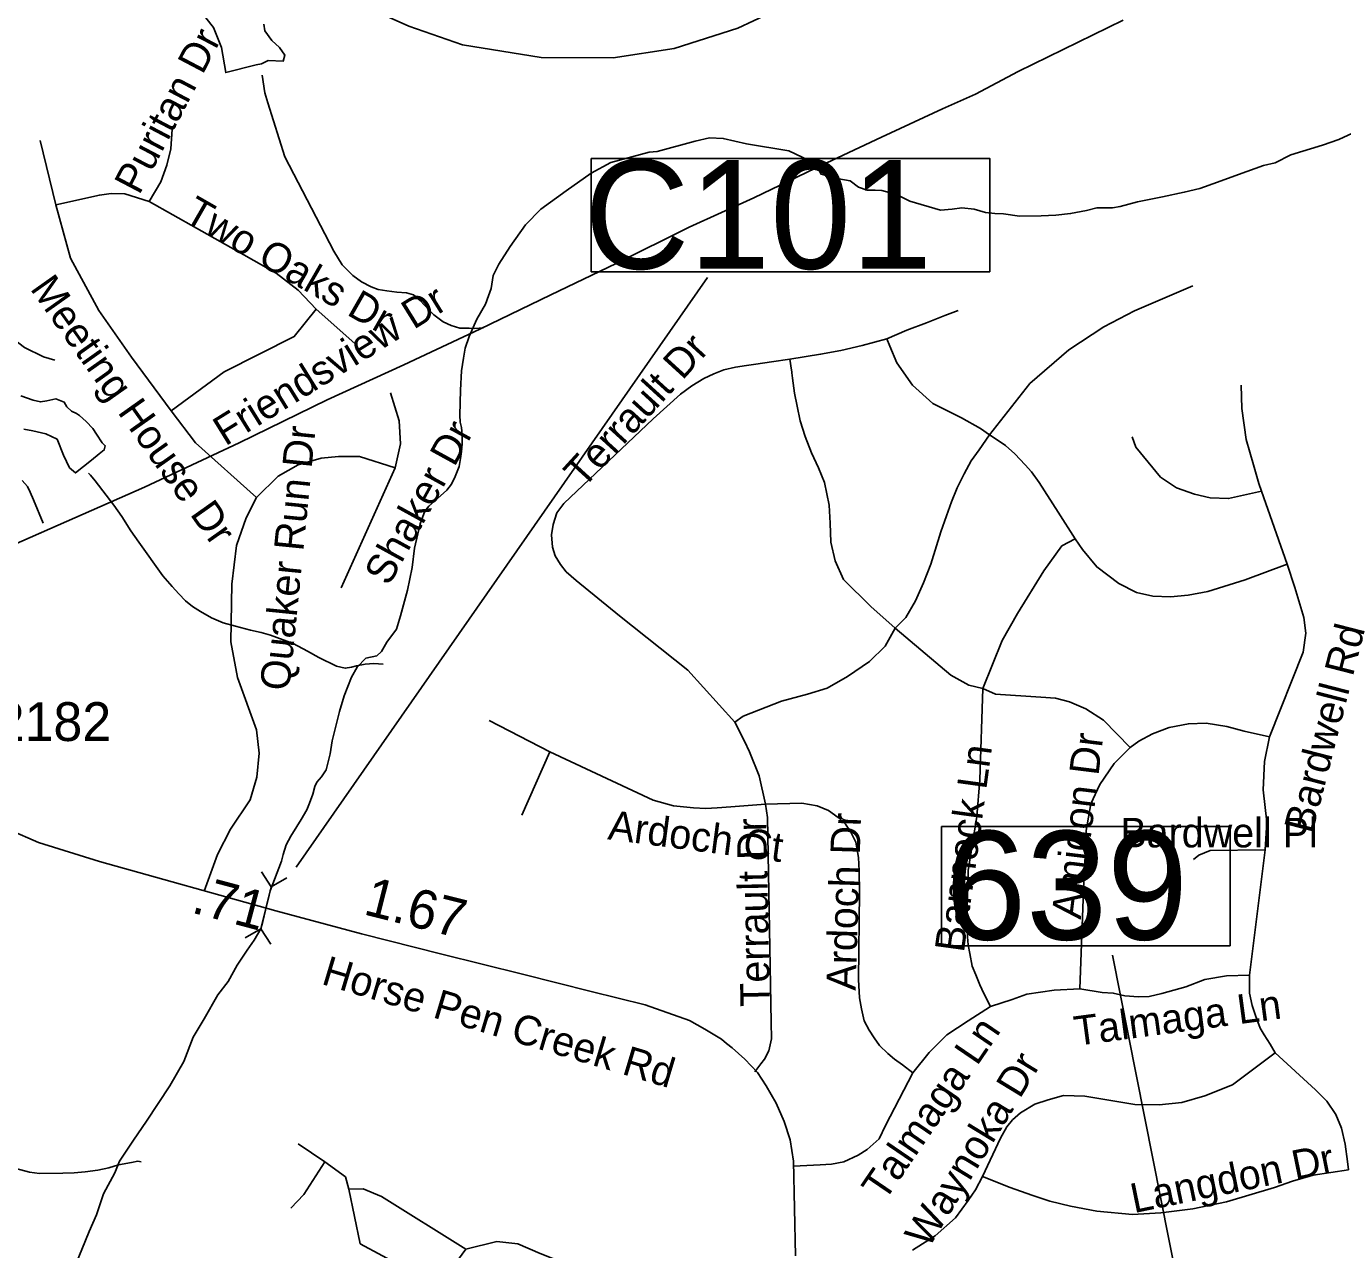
# Model space of a CAD drawing. Extents: x 1662474 to 1856135, y 779280 to 917889.
# Drawn here: x 1738478 to 1742716, y 863968 to 867907 of the extents above; entities that cross this region are included whole.
import ezdxf

# ---------------------------------------------------------------- set-up
doc = ezdxf.new("R2010")
doc.units = 0
for name, color, linetype in [('Exist Hydrographic Creek Single Shore', 7, 'Continuous'), ('Exist Hydrographic Misc Water Feature', 7, 'Continuous'), ('Exist Hydrographic Pond Under 1500 Sq Ft', 7, 'Continuous'), ('Exist Road Non-System Type 51', 7, 'Continuous'), ('Exist Road Non-System Type 51 Label', 7, 'Continuous'), ('Exist Road Secondary Mileage Hundredths English Label', 7, 'Continuous'), ('Exist Road Secondary Structure Culvert CELL', 7, 'Continuous'), ('Exist Road Secondary Structure Culvert Number Label', 7, 'Continuous'), ('Exist Road Secondary Structure Standard Bridge Number Label', 7, 'Continuous'), ('Exist Road Secondary Type 51 Attributed', 7, 'Continuous'), ('Exist Road Secondary Type 51 Label', 7, 'Continuous'), ('Exist Road Secondary Type 51 Number Label', 7, 'Continuous'), ('Exist Utilities Electrical Transmission Line', 7, 'Continuous')]:
    doc.layers.add(name, color=color, linetype=linetype)

msp = doc.modelspace()

# ---------------------------------------------------------------- linework, layer by layer
at = {"layer": 'Exist Hydrographic Creek Single Shore'}
for points in [[(1738636, 863915.6), (1738680.4, 864026.6), (1738704.5, 864080.6), (1738727.4, 864147.8), (1738763.5, 864215.2), (1738778.8, 864252.8), (1738823.9, 864321.1), (1738864.9, 864382.4), (1738940.8, 864496.1), (1738985.4, 864574.3), (1739015.2, 864652), (1739051.2, 864711.1), (1739094.5, 864789), (1739128.4, 864831.6), (1739156.8, 864884), (1739189.2, 864932.1), (1739211.9, 864964.6), (1739233.8, 865001.1), (1739239.9, 865025.2), (1739244.2, 865043.4), (1739248.8, 865061.6), (1739253.5, 865083), (1739257.7, 865099.7), (1739263.2, 865123.1), (1739299.8, 865218.9), (1739305.2, 865241), (1739315.2, 865272.2), (1739329.4, 865300), (1739348.9, 865330.2), (1739363, 865353.1), (1739380.9, 865384.8), (1739390.2, 865405.8), (1739400.5, 865434.9), (1739406.9, 865459.6), (1739413.9, 865473), (1739428.6, 865490.8), (1739443.6, 865513.7), (1739456.8, 865564.3), (1739463.2, 865606.9), (1739486.1, 865700.6), (1739501.6, 865751.8), (1739525.5, 865811.3), (1739543, 865843.3), (1739571.6, 865872.8), (1739606.6, 865880.6), (1739621.2, 865894), (1739638.6, 865923.9), (1739669.9, 865965.9), (1739683.2, 866008.7), (1739705.5, 866091.9), (1739720.8, 866164.6), (1739728.1, 866227.1), (1739746.5, 866305.5), (1739761.1, 866346.4), (1739774.5, 866361.7), (1739792.4, 866377.9), (1739831.8, 866413.6), (1739846.5, 866432.6), (1739859, 866457.5), (1739872.1, 866489.8), (1739876.6, 866522.1), (1739880.9, 866561.4), (1739881.1, 866591.6), (1739879.2, 866615.8), (1739874.8, 866632.6), (1739873.8, 866655.4), (1739876.1, 866735.4), (1739879, 866798.4), (1739885.6, 866839.1), (1739890.9, 866870.9), (1739903.4, 866908.4), (1739928.1, 866964.8), (1739956.8, 867012.9), (1739966.6, 867039.4), (1739974.5, 867063), (1739981.4, 867105.2), (1739999, 867141.8), (1740036.2, 867198.1), (1740085.2, 867268.5), (1740134.1, 867318.6), (1740216.2, 867377.7), (1740296.9, 867434.6), (1740360.4, 867468.5), (1740483.8, 867502.4), (1740508.6, 867504.7), (1740631.8, 867537.2), (1740678, 867548.6), (1740721.8, 867546.4), (1740797.1, 867528.6), (1740933, 867506.3), (1741019.1, 867465.6), (1741037.2, 867431.2), (1741094.2, 867416.8), (1741129.9, 867409.9), (1741156.6, 867389.2), (1741185.5, 867380.3)], [(1741322, 867344.1), (1741421.2, 867315.2), (1741458.5, 867318.6), (1741489.2, 867323.1), (1741529.4, 867318.9), (1741565.4, 867308.4), (1741596, 867304.4), (1741624.1, 867303.9), (1741675.2, 867296.3), (1741744.9, 867297.1), (1741792.6, 867299.2), (1741839.6, 867304.2), (1741890.8, 867313.9), (1741924.6, 867322.6), (1741974.8, 867323.4), (1741999.5, 867327.6), (1742055.1, 867342), (1742135.6, 867358.8), (1742205.5, 867373.2), (1742255.6, 867384.8), (1742312.9, 867406), (1742380.2, 867430.2), (1742461.1, 867459.3), (1742498.4, 867467.7), (1742548.5, 867493.9), (1742650.1, 867524.7), (1742702.9, 867542.8), (1742747.5, 867563.5)], [(1741185.5, 867380.3), (1741211.2, 867380.1), (1741232, 867379.2), (1741279.2, 867365.6), (1741322, 867344.1)]]:
    msp.add_lwpolyline(points, dxfattribs=at)
at = {"layer": 'Exist Hydrographic Misc Water Feature'}
for points in [[(1739237.2, 867749.6), (1739246.6, 867693.5), (1739256.3, 867661.4), (1739310.8, 867486.8), (1739467.9, 867183.2), (1739495.6, 867138.9), (1739529.2, 867104.7), (1739557.1, 867084.4), (1739588.9, 867068), (1739610.8, 867059.9), (1739638.7, 867055.6), (1739670.7, 867051.3), (1739702.7, 867048.9), (1739724.6, 867042.7), (1739746.6, 867024.5), (1739774.2, 866994.2), (1739790, 866978), (1739820, 866955.8), (1739845.8, 866943.6), (1739873.7, 866935.3), (1739903.8, 866935), (1739921.7, 866934.8), (1739949.8, 866936.5)], [(1738678.9, 866468.4), (1738684.8, 866462.3), (1738700.6, 866444.2), (1738760.1, 866365.7), (1738785.7, 866329.4), (1738815.2, 866283), (1738840.8, 866246.8), (1738917.9, 866138.1), (1738947.5, 866103.7), (1738969.4, 866079.5), (1738991.1, 866057.4), (1739013.1, 866039.1), (1739038.7, 866022.8), (1739074.6, 866002.5), (1739112.5, 865986.2), (1739152.3, 865975.8), (1739200.3, 865963.3), (1739234.3, 865954.9), (1739264.1, 865946.7), (1739337.9, 865920), (1739383.8, 865895.6), (1739419.5, 865875.3), (1739477.3, 865846.7), (1739505.2, 865840.4), (1739525.3, 865844.2), (1739541.3, 865848), (1739569.4, 865853.7), (1739597.5, 865855.6), (1739627.4, 865853.3)], [(1738444.5, 864229.7), (1738488.4, 864217.3), (1738520.4, 864213.4), (1738596.4, 864214.4), (1738632.3, 864215.3), (1738668.4, 864218.6), (1738708.6, 864224.3), (1738744.5, 864231.8), (1738774.8, 864241.1), (1738817.1, 864249.2), (1738837.2, 864252.9), (1738848.4, 864251.1)]]:
    msp.add_lwpolyline(points, dxfattribs=at)
at = {"layer": 'Exist Hydrographic Pond Under 1500 Sq Ft'}
for points in [[(1739218.2, 867783.6), (1739120.6, 867758.5), (1739106.6, 867839.4), (1739081.5, 867903.5), (1739056.4, 867934.2)], [(1739243.3, 867914.7), (1739246.1, 867892.4), (1739268.4, 867861.7), (1739293.5, 867839.4), (1739310.3, 867814.3), (1739304.7, 867794.8), (1739257.3, 867797.5), (1739235, 867786.4), (1739218.2, 867783.6)], [(1738460.8, 866717.3), (1738500.6, 866703.6), (1738523.9, 866698.1), (1738544.5, 866700.9), (1738573.3, 866707.7), (1738600.7, 866696.7), (1738608.9, 866681.7), (1738624, 866668), (1738640.4, 866661.1), (1738650, 866654.3), (1738670.6, 866635.1), (1738692.5, 866611.8), (1738704.9, 866594), (1738722.7, 866566.6), (1738732.3, 866557), (1738729.5, 866543.3), (1738713.1, 866530.9), (1738688.4, 866510.4)], [(1738688.4, 866510.4), (1738636.3, 866469.3), (1738617.1, 866485.7), (1738597.9, 866526.8), (1738577.4, 866577.5), (1738541.7, 866595.3), (1738499.2, 866604.9), (1738470.4, 866610.4)]]:
    msp.add_lwpolyline(points, dxfattribs=at)
at = {"layer": 'Exist Road Non-System Type 51'}
for p, q in [((1738574, 867332.8), (1738522.9, 867540.1)), ((1739535.4, 866885.9), (1739411.6, 866996.4)), ((1739492.1, 866098.9), (1739665.4, 866485.9)), ((1742537.1, 866175.4), (1742454.2, 866410.5)), ((1740163.5, 865571.2), (1739968.2, 865671.9)), ((1740163.5, 865571.2), (1740073.8, 865367.4)), ((1742415.9, 864852.2), (1742466.4, 865255.7)), ((1739439.1, 864250.9), (1739353.6, 864308.7))]:
    msp.add_line(p, q, dxfattribs=at)
for points in [[(1741605.1, 868139.4), (1741527.8, 868140.7), (1741454.6, 868141.9), (1741348, 868134.4), (1741199.6, 868104.7), (1741082.6, 868057.7), (1740970.1, 867996.9), (1740768.5, 867901.5), (1740563.8, 867836.2), (1740366.9, 867806.2), (1740135.4, 867806.5), (1739882.9, 867848), (1739710, 867907.9), (1739080.9, 868188.7), (1738889, 868235.7), (1738075.9, 868262.7)], [(1738874, 867343.2), (1738911.6, 867406.5), (1738931.2, 867460.6), (1738943.9, 867513.1), (1738948, 867576.6)], [(1738874, 867343.2), (1738795.9, 867368.2), (1738752, 867369), (1738713.6, 867364), (1738574, 867332.8)], [(1738944.4, 866669), (1738817.4, 866842), (1738712.4, 866992.4), (1738620.8, 867160.9), (1738574, 867332.8)], [(1739411.6, 866996.4), (1739353.2, 867057.4), (1739282.4, 867112.1), (1739178.2, 867171.4), (1738874, 867343.2)], [(1742233.5, 867071.4), (1742045.9, 866991.1), (1741946.6, 866939.9), (1741833.6, 866865.6), (1741708.1, 866757.2), (1741578.6, 866592.4)], [(1738944.4, 866669), (1739115.8, 866795.2), (1739341.1, 866908.4), (1739411.6, 866996.4)], [(1741247.8, 866901), (1741312.6, 866928.9), (1741375.6, 866952.8), (1741435.1, 866976.6), (1741477.9, 866991.9)], [(1738570.6, 866832.2), (1738534, 866842.8), (1738472.9, 866873.2), (1738412, 866919.8), (1738371.9, 866957.4)], [(1740935.6, 866835.9), (1741034.9, 866851.4), (1741100, 866863.8), (1741169, 866879.5), (1741247.8, 866901)], [(1741578.6, 866592.4), (1741549.6, 866612.1), (1741488.6, 866647.2), (1741396, 866692.7), (1741331.4, 866751.9), (1741280.9, 866823.9), (1741258, 866877.2), (1741247.8, 866901)], [(1740758.5, 865666.7), (1740608.1, 865833.9), (1740388.1, 866008.9), (1740247.8, 866123.1), (1740216.5, 866150.9), (1740198.1, 866174.2), (1740180.6, 866202.1), (1740172.4, 866230.7), (1740168.5, 866269.9), (1740173.8, 866303.2), (1740185.9, 866340.7), (1740208.6, 866370.4), (1740496.4, 866643.6), (1740584.5, 866723.1), (1740620.1, 866749.9), (1740658.8, 866773.8), (1740691.9, 866788.7), (1740723.4, 866801), (1740761.6, 866809.4), (1740796.9, 866814.9), (1740826.5, 866819.2), (1740877.1, 866827), (1740935.6, 866835.9)], [(1741275, 865969.9), (1741196.9, 866039.6), (1741108.6, 866126.5), (1741082.1, 866186.1), (1741067.9, 866246.4), (1741065.4, 866307.1), (1741062.4, 866365.4), (1741047.8, 866438.9), (1741028.1, 866485.9), (1741005.8, 866534.4), (1740985.5, 866586.1), (1740969.5, 866636.5), (1740959.2, 866684.2), (1740951.1, 866726), (1740944.4, 866774.5), (1740942.2, 866791.1), (1740942, 866795.2), (1740941.1, 866800), (1740935.6, 866835.9)], [(1739665.4, 866485.9), (1739683.4, 866562.8), (1739678.8, 866636.8), (1739651.1, 866727.5)], [(1742454.2, 866410.5), (1742445.4, 866435.7), (1742428.9, 866495.2), (1742405.1, 866576.9), (1742390.5, 866676.9), (1742388.4, 866752.2)], [(1739218.9, 866390), (1739022.9, 866566.1), (1738944.4, 866669)], [(1741578.6, 866592.4), (1741545.4, 866544.1), (1741519.9, 866507.9), (1741497.6, 866466.7), (1741475, 866421.2), (1741456.6, 866376.1), (1741440.1, 866331.5), (1741421.8, 866279.8), (1741389.8, 866175.6), (1741365.9, 866115.5), (1741340.4, 866056.9), (1741308.9, 866003.4), (1741275, 865969.9)], [(1741854.9, 866256.7), (1741799.9, 866343), (1741738.5, 866438.4), (1741713.4, 866472.4), (1741693.9, 866495), (1741660.4, 866531.2), (1741630.6, 866557.5), (1741603.1, 866575.6), (1741578.6, 866592.4)], [(1742454.2, 866410.5), (1742348.5, 866386.6), (1742288.9, 866389.5), (1742238.2, 866400.8), (1742181.1, 866421), (1742129.1, 866455.9), (1742049.6, 866551.9), (1742038, 866585.6)], [(1739218.9, 866390), (1739289.2, 866458.5), (1739353, 866495), (1739427.9, 866516.5), (1739482.9, 866522.4), (1739551.4, 866522), (1739665.4, 866485.9)], [(1738532.6, 866307.9), (1738501.5, 866382.2), (1738491.2, 866407.7), (1738482.8, 866425.4), (1738464.9, 866444.5)], [(1739051.1, 865122.4), (1739094.2, 865240.9), (1739136, 865322.4), (1739199.5, 865416.5), (1739220.2, 865490), (1739227.6, 865566.7), (1739219.1, 865641.8), (1739157.8, 865810.5), (1739137, 865925.2), (1739139.6, 866111), (1739155.1, 866235.9), (1739185.6, 866324.4), (1739218.9, 866390)], [(1741557.6, 865775.6), (1741619.1, 865929.9), (1741668.8, 866016.5), (1741753.5, 866153.5), (1741811.8, 866234.9), (1741854.9, 866256.7)], [(1742537.1, 866175.4), (1742401.8, 866124.9), (1742281.4, 866087.9), (1742218.4, 866075.9), (1742161.4, 866070.6), (1742104.6, 866072.4), (1742052.1, 866084.5), (1741995.5, 866112.9), (1741923.9, 866166.7), (1741877.6, 866222.6), (1741854.9, 866256.7)], [(1742480.5, 865619.9), (1742588.6, 865891.6), (1742596.5, 865952.8), (1742590.5, 866003.4), (1742561.4, 866100.8), (1742537.1, 866175.4)], [(1741275, 865969.9), (1741243.2, 865911.2), (1741192.9, 865862.2), (1741121.8, 865813.7), (1741055.9, 865776.7), (1740992.6, 865756.7), (1740909.6, 865734.4), (1740785.9, 865685.6), (1740758.5, 865666.7)], [(1741557.6, 865775.6), (1741511.8, 865785.9), (1741454.6, 865817.9), (1741275, 865969.9)], [(1741582.4, 864751.5), (1741560.6, 864793.2), (1741548, 864821.2), (1741534.6, 864853.6), (1741523.4, 864880.6), (1741515.6, 864922.1), (1741510.4, 864950.2), (1741507.4, 864975.9), (1741506.2, 865027.6), (1741510.1, 865189.5), (1741538.2, 865363.2), (1741548, 865481.4), (1741557.6, 865775.6)], [(1742031.4, 865585.4), (1741945.6, 865672.7), (1741888.6, 865709.8), (1741835.9, 865732), (1741791.2, 865743.6), (1741743.5, 865747), (1741598.4, 865757.2), (1741557.6, 865775.6)], [(1740857.8, 865402.4), (1740837.8, 865493.4), (1740806.5, 865570.9), (1740790, 865605.8), (1740758.5, 865666.7)], [(1742031.4, 865585.4), (1742059.2, 865605.8), (1742102.9, 865629.4), (1742157.4, 865649.6), (1742219.1, 865661.4), (1742276.1, 865663), (1742343, 865653.2), (1742398.6, 865638.1), (1742480.5, 865619.9)], [(1741870, 864807.9), (1741883.4, 865183.2), (1741887.9, 865248.9), (1741890, 865317.9), (1741905.1, 865403.7), (1741934.1, 865465.6), (1741979.5, 865534.1), (1742031.4, 865585.4)], [(1742466.4, 865255.7), (1742471.1, 865344.9), (1742459.2, 865448.4), (1742463.8, 865540.4), (1742480.5, 865619.9)], [(1740857.8, 865402.4), (1740746.6, 865394.2), (1740702.6, 865391.1), (1740665.9, 865389), (1740626.2, 865390.9), (1740561.9, 865397.7), (1740495.8, 865415.8), (1740163.5, 865571.2)], [(1740823.4, 864540.4), (1740843.2, 864566.7), (1740854.6, 864581.7), (1740868.2, 864607.9), (1740876.9, 864647.5), (1740876.1, 864701.1), (1740864.5, 865359.4), (1740857.8, 865402.4)], [(1741332.5, 864537.9), (1741299.1, 864563.5), (1741272.6, 864581.7), (1741251.1, 864599.8), (1741224.9, 864625.8), (1741207.6, 864649.9), (1741191.9, 864674.4), (1741175.4, 864705.2), (1741166.4, 864743.9), (1741159.9, 864778.5), (1741156.9, 864838.1), (1741160.6, 865119.4), (1741159.2, 865188.5), (1741157.1, 865230.8), (1741148.2, 865280.1), (1741131.8, 865314.7), (1741115.1, 865338.6), (1741092.1, 865360.1), (1741060.9, 865382.4), (1741023.6, 865397.1), (1740975, 865405.8), (1740857.8, 865402.4)], [(1742466.4, 865255.7), (1742288.9, 865253.2), (1742252.4, 865238.4), (1742235.9, 865224.9)], [(1742415.9, 864852.2), (1742341.6, 864849.4), (1742271.9, 864838.1), (1742210.4, 864814.8), (1742133.5, 864793.2), (1742092.9, 864783.8), (1742058.5, 864782.7), (1742014.6, 864785.9), (1741977.1, 864794.2), (1741941.6, 864796.4), (1741870, 864807.9)], [(1742498.1, 864601.6), (1742482.4, 864629.7), (1742462.6, 864659.6), (1742450.1, 864681.7), (1742434.6, 864722.4), (1742424.1, 864754.6), (1742415.6, 864794), (1742415.9, 864852.2)], [(1741870, 864807.9), (1741786.6, 864803.7), (1741698.9, 864790.4), (1741652.1, 864773.5), (1741582.4, 864751.5)], [(1741582.4, 864751.5), (1741509.6, 864704.8), (1741441.6, 864659.9), (1741384.5, 864602.7), (1741332.5, 864537.9)], [(1742498.1, 864601.6), (1742360.6, 864499.2), (1742271.9, 864463), (1742197.4, 864442.2), (1742125.1, 864434.2), (1742046.6, 864435.2), (1741885.5, 864462), (1741816.8, 864464.1), (1741768.1, 864450.4), (1741724.4, 864436.5), (1741678.1, 864408.9), (1741653.2, 864386.1), (1741634.6, 864363.2), (1741614.4, 864327.1), (1741556.4, 864204)], [(1742734.4, 864225.5), (1742730.9, 864252.5), (1742723.9, 864307.7), (1742712.2, 864359.6), (1742693.9, 864403.7), (1742664.8, 864445.9), (1742628.2, 864482.7), (1742498.1, 864601.6)], [(1741332.5, 864537.9), (1741243.9, 864368), (1741223.6, 864325.5), (1741185, 864290.6), (1741156.4, 864272.5), (1741109.4, 864250.7), (1741070.6, 864243.6), (1741033.6, 864241), (1740947.8, 864237)], [(1739329.6, 864101.4), (1739371.4, 864146), (1739439.1, 864250.9)], [(1739517.1, 864162.5), (1739505.8, 864202.4), (1739439.1, 864250.9)], [(1742734.4, 864225.5), (1742620.1, 864207.9), (1742553.8, 864189.2), (1742496, 864168.2), (1742341.9, 864122.1), (1742232.8, 864099.2), (1742129.9, 864086.4), (1742038.5, 864081.7), (1741924.6, 864092.4), (1741839.6, 864107.9), (1741773.1, 864124.7), (1741714.6, 864143.1), (1741644.9, 864168.2), (1741556.4, 864204)], [(1741556.4, 864204), (1741533.2, 864160.7), (1741510.4, 864126.2), (1741469.8, 864070.4), (1741404.1, 864012.9), (1741331.1, 863966.4)], [(1739893.4, 863969.6), (1739621.2, 864139.2), (1739562.8, 864163.6), (1739517.1, 864162.5)], [(1739893.4, 863969.6), (1739849.6, 863909.5), (1739758.8, 863891.9), (1739697.1, 863909.5), (1739553.5, 863986.9), (1739517.1, 864162.5)], [(1740172.9, 863939.7), (1740132.9, 863955.7), (1740060.4, 863986.9), (1739993.1, 863994.2), (1739893.4, 863969.6)]]:
    msp.add_lwpolyline(points, dxfattribs=at)
at = {"layer": 'Exist Road Secondary Structure Culvert CELL'}
for p, q in [((1739235.1, 865185), (1739266.7, 865136)), ((1739317.4, 865164.9), (1739266.7, 865136)), ((1739233.8, 865001.1), (1739266.7, 865136)), ((1739183.1, 864972.2), (1739233.8, 865001.1)), ((1739265.4, 864952.1), (1739233.8, 865001.1))]:
    msp.add_line(p, q, dxfattribs=at)
at = {"layer": 'Exist Road Secondary Structure Culvert Number Label'}
msp.add_line((1739347.2, 865200.2), (1740670.9, 867098.8), dxfattribs=at)
msp.add_lwpolyline([(1740296.9, 867481.9), (1741579.7, 867481.9), (1741579.7, 867116.9), (1740296.9, 867116.9)], close=True, dxfattribs=at)
at = {"layer": 'Exist Road Secondary Structure Standard Bridge Number Label'}
msp.add_line((1742444.1, 862545.8), (1741974.9, 864916.4), dxfattribs=at)
msp.add_lwpolyline([(1741424, 865330.7), (1742352.9, 865330.7), (1742352.9, 864946.6), (1741424, 864946.6)], close=True, dxfattribs=at)
at = {"layer": 'Exist Road Secondary Type 51 Attributed'}
for points in [[(1738424.5, 865320.3), (1738518.2, 865278.9), (1738713.6, 865217.6), (1739281.3, 865058.8)], [(1739281.3, 865058.8), (1739556.9, 864985.2), (1739816.4, 864919.9), (1740075.6, 864855.2), (1740296.6, 864799.4), (1740470.7, 864757), (1740612.6, 864705.9), (1740662.3, 864678.6), (1740715.7, 864645.9), (1740732.7, 864631.9), (1740750.1, 864617.8), (1740790.9, 864581.6), (1740831.7, 864538.5), (1740860.2, 864495.4), (1740892.1, 864440.2), (1740918.3, 864380.4), (1740937, 864321.3), (1740947.5, 864253.2), (1740953.8, 863948.6)]]:
    msp.add_lwpolyline(points, dxfattribs=at)
at = {"layer": 'Exist Utilities Electrical Transmission Line'}
msp.add_lwpolyline([(1742008.8, 867926.8), (1741671, 867762), (1741533.7, 867689.3), (1741427.5, 867641.8), (1741231, 867550.8), (1741018.4, 867450.1), (1740820, 867355), (1740611.5, 867260.3), (1740377, 867143.4), (1740166.5, 867042.6), (1739937.9, 866931.8), (1739693.4, 866817.1), (1739446.8, 866704.5), (1739164, 866566), (1738859.4, 866423.5), (1738410.5, 866226)], dxfattribs=at)

# ---------------------------------------------------------------- texts
at = {"layer": 'Exist Road Non-System Type 51 Label'}
for s, rotation, p in [('Puritan Dr', 62.2553, (1738841.8, 867361.5)), ('Two Oaks Dr', 330.2152, (1738979.6, 867282.1)), ('Meeting House Dr', 305.3394, (1738488.4, 867062.7)), ('Friendsview Dr', 31.7745, (1739119, 866554.1)), ('Terrault Dr', 47.6134, (1740271.2, 866416.1)), ('Quaker Run Dr', 84.2566, (1739324.6, 865765.5)), ('Shaker Dr', 61.2034, (1739645.2, 866101.9)), ('Bardwell Rd', 75.5873, (1742617.8, 865304.7)), ('Amidon Dr', 82.9773, (1741872.3, 865029.9)), ('Bannock Ln', 82.1977, (1741496.2, 864922.6)), ('Ardoch Ct', 352.5063, (1740347.5, 865289.7)), ('Ardoch Dr', 88.2348, (1741147.9, 864801.5)), ('Terrault Dr', 91.1623, (1740872.3, 864751.2)), ('Talmaga Ln', 7.5935, (1741857.4, 864624.2)), ('Talmaga Ln', 55.726, (1741240.2, 864119.7)), ('Waynoka Dr', 58.6243, (1741382.1, 863969.1)), ('Langdon Dr', 11.5909, (1742043.6, 864085.5))]:
    msp.add_text(s, height=95, rotation=rotation, dxfattribs=at).set_placement(p)
msp.add_text('Bardwell Pl', height=95, dxfattribs=at).set_placement((1741999.8, 865263.4))
at = {"layer": 'Exist Road Secondary Mileage Hundredths English Label'}
for s, rotation, p in [('.71', 345.0572, (1739006, 865054.5)), ('1.67', 345.8647, (1739559.9, 865048.9))]:
    msp.add_text(s, height=125, rotation=rotation, dxfattribs=at).set_placement(p)
at = {"layer": 'Exist Road Secondary Structure Culvert Number Label'}
msp.add_text('C101', height=350, dxfattribs=at).set_placement((1740274.7, 867126.6))
at = {"layer": 'Exist Road Secondary Structure Standard Bridge Number Label'}
msp.add_text('639', height=350, dxfattribs=at).set_placement((1741436.5, 864966.4))
at = {"layer": 'Exist Road Secondary Type 51 Label'}
msp.add_text('Horse Pen Creek Rd', height=95, rotation=343.318, dxfattribs=at).set_placement((1739424.8, 864824.4))
at = {"layer": 'Exist Road Secondary Type 51 Number Label'}
msp.add_text('2182', height=125, dxfattribs=at).set_placement((1738379.8, 865606))

doc.saveas('drawing.dxf')
